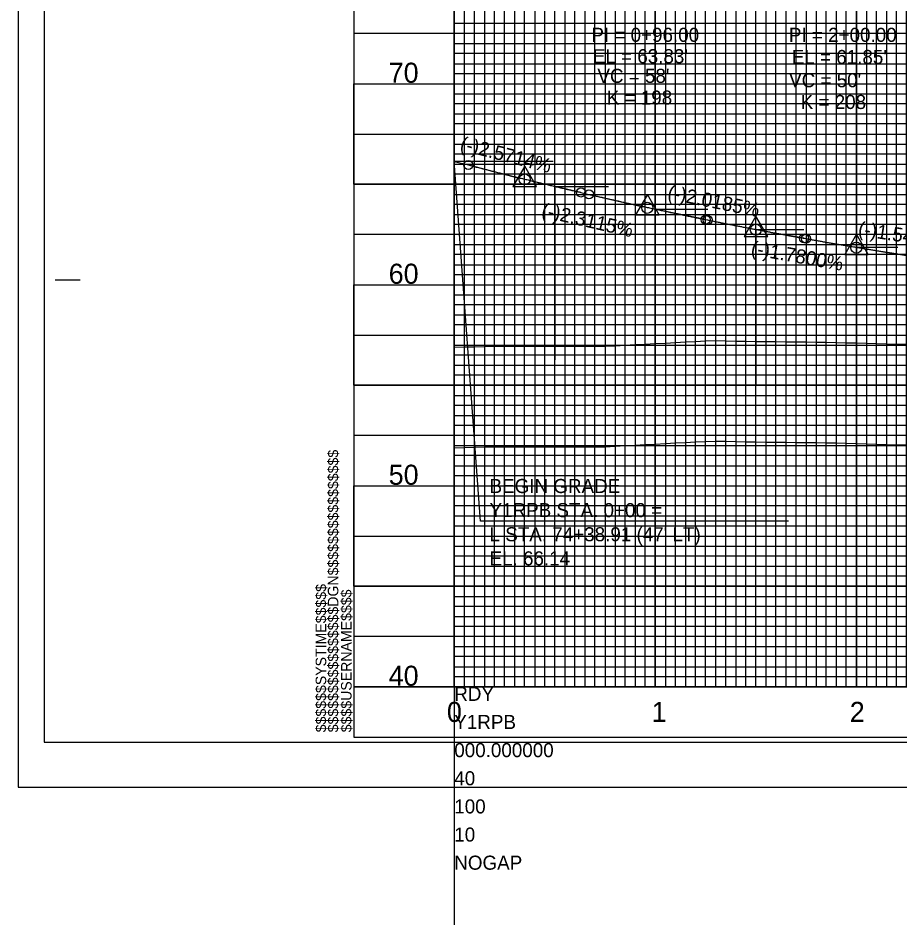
# Model space of a CAD drawing. Extents: x 2345490 to 2436403, y 465165 to 573888.
# Drawn here: x 2410678.3 to 2411117, y 549149.2 to 549596.9 of the extents above; entities that cross this region are included whole.
import ezdxf

# ---------------------------------------------------------------- set-up
doc = ezdxf.new("R2010")
doc.units = 0
for name, color, linetype in [('Old_Level_1', 7, 'Continuous'), ('Old_Level_18', 7, 'Continuous'), ('Old_Level_2', 7, 'Continuous'), ('Old_Level_40', 7, 'Continuous'), ('Old_Level_41', 7, 'Continuous'), ('Old_Level_42', 7, 'Continuous'), ('Old_Level_43', 7, 'Continuous'), ('Old_Level_50', 7, 'Continuous'), ('Old_Level_51', 7, 'Continuous'), ('Old_Level_52', 7, 'Continuous'), ('Old_Level_57', 7, 'Continuous'), ('Old_Level_63', 7, 'Continuous')]:
    doc.layers.add(name, color=color, linetype=linetype)

msp = doc.modelspace()

# ---------------------------------------------------------------- linework, layer by layer
at = {"layer": 'Old_Level_1'}
msp.add_lwpolyline([(2410895.325, 549383.12725), (2410900.325, 549383.25075), (2410905.325, 549383.37425), (2410910.325, 549383.498), (2410915.325, 549383.5625), (2410920.325, 549383.567), (2410925.325, 549383.57175), (2410930.325, 549383.5765), (2410935.325, 549383.581), (2410940.325, 549383.58575), (2410945.325, 549383.5905), (2410950.325, 549383.59525), (2410955.325, 549383.6), (2410960.325, 549383.6005), (2410965.325, 549383.59725), (2410970.325, 549383.6045), (2410975.325, 549383.87725), (2410980.325, 549384.14525), (2410985.325, 549384.4105), (2410990.325, 549384.676), (2410995.325, 549384.94125), (2411000.325, 549385.20675), (2411005.325, 549385.4755), (2411010.325, 549385.746), (2411015.325, 549386.0165), (2411020.325, 549386.287), (2411025.325, 549386.44175), (2411030.325, 549386.36825), (2411035.325, 549386.182), (2411040.325, 549386.08225), (2411045.325, 549386.022), (2411050.325, 549385.962), (2411055.325, 549385.902), (2411060.325, 549385.842), (2411065.325, 549385.782), (2411070.325, 549385.72225), (2411075.325, 549385.6625), (2411080.325, 549385.60275), (2411085.325, 549385.52625), (2411090.325, 549385.37675), (2411095.325, 549385.2275), (2411100.325, 549385.07825), (2411105.325, 549384.929), (2411110.325, 549384.77975), (2411115.325, 549384.6305), (2411120.325, 549384.5995)], dxfattribs=at)
at = {"layer": 'Old_Level_18'}
msp.add_line((2410845.325, 549239.1715), (2410845.325, 549239.1715), dxfattribs=at)
msp.add_line((2410845.325, 549239.1715), (2410845.325, 549239.1715), dxfattribs=at)
msp.add_lwpolyline([(2412345.325, 550289.1715), (2410845.325, 550289.1715), (2410845.325, 549239.1715), (2412345.325, 549239.1715)], close=True, dxfattribs=at)
at = {"layer": 'Old_Level_2'}
for p, q in [((2410908.37775, 549346.6535), (2410895.325, 549525.6215)), ((2410895.325, 549525.5715), (2410902.325, 549523.7715)), ((2410902.325, 549523.7715), (2410927.66175, 549517.25625)), ((2410958.325, 549510.09925), (2410933.0045, 549515.952)), ((2410958.325, 549510.09925), (2410962.325, 549509.17475)), ((2410962.325, 549509.17475), (2410988.64575, 549503.09075)), ((2411020.325, 549496.61775), (2410994.02075, 549501.92725)), ((2411020.325, 549496.61775), (2411021.325, 549496.41575)), ((2411021.325, 549496.41575), (2411042.6295, 549492.1155)), ((2411069.325, 549487.2995), (2411048.0325, 549491.0895)), ((2411069.325, 549487.2995), (2411070.325, 549487.1215)), ((2411070.325, 549487.1215), (2411092.61775, 549483.15325)), ((2411120.325, 549478.8215), (2411098.043, 549482.25275)), ((2411061.54825, 549346.6535), (2410908.37775, 549346.6535))]:
    msp.add_line(p, q, dxfattribs=at)
for points in [[(2410924.51925, 549513.1205), (2410936.26175, 549513.1205), (2410930.39075, 549523.24625)], [(2410985.51925, 549499.0205), (2410997.26175, 549499.0205), (2410991.39075, 549509.14625)], [(2411039.51925, 549488.1205), (2411051.26175, 549488.1205), (2411045.39075, 549498.24625)], [(2411089.51925, 549479.2205), (2411101.26175, 549479.2205), (2411095.39075, 549489.34625)]]:
    msp.add_lwpolyline(points, close=True, dxfattribs=at)
for centre, radius in [((2410902.325, 549523.7715), 2.25), ((2410930.325, 549516.5715), 2.75), ((2410958.325, 549510.09925), 2.25), ((2410962.325, 549509.17475), 2.25), ((2410991.325, 549502.4715), 2.75), ((2410991.325, 549502.4715), 2.75), ((2411020.325, 549496.61775), 2.25), ((2411021.325, 549496.41575), 2.25), ((2411045.325, 549491.5715), 2.75), ((2411045.325, 549491.5715), 2.75), ((2411069.325, 549487.2995), 2.25), ((2411070.325, 549487.1215), 2.25), ((2411095.325, 549482.6715), 2.75), ((2411095.325, 549482.6715), 2.75)]:
    msp.add_circle(centre, radius, dxfattribs=at)
for points in [[(2410902.325, 549523.7715), (2410903.445, 549523.48375), (2410904.565, 549523.1965), (2410905.685, 549522.91), (2410906.805, 549522.624), (2410907.925, 549522.33875), (2410909.045, 549522.05375), (2410910.165, 549521.76975), (2410911.285, 549521.486), (2410912.405, 549521.203), (2410913.525, 549520.9205), (2410914.645, 549520.6385), (2410915.765, 549520.35725), (2410916.885, 549520.0765), (2410918.005, 549519.7965), (2410919.125, 549519.517), (2410920.245, 549519.238), (2410921.365, 549518.9595), (2410922.485, 549518.68175), (2410923.605, 549518.4045), (2410924.725, 549518.12775), (2410925.845, 549517.85175), (2410926.965, 549517.57625), (2410928.085, 549517.3015), (2410929.205, 549517.027), (2410930.325, 549516.75325), (2410931.445, 549516.48025), (2410932.565, 549516.2075), (2410933.685, 549515.93575), (2410934.805, 549515.66425), (2410935.925, 549515.3935), (2410937.045, 549515.12325), (2410938.165, 549514.8535), (2410939.285, 549514.5845), (2410940.405, 549514.316), (2410941.525, 549514.048), (2410942.645, 549513.78075), (2410943.765, 549513.514), (2410944.885, 549513.24775), (2410946.005, 549512.98225), (2410947.125, 549512.71725), (2410948.245, 549512.45275), (2410949.365, 549512.189), (2410950.485, 549511.92575), (2410951.605, 549511.663), (2410952.725, 549511.401), (2410953.845, 549511.1395), (2410954.965, 549510.8785), (2410956.085, 549510.61825), (2410957.205, 549510.3585), (2410958.325, 549510.09925)], [(2410962.325, 549509.17475), (2410963.485, 549508.90675), (2410964.645, 549508.63975), (2410965.805, 549508.37325), (2410966.965, 549508.1075), (2410968.125, 549507.8425), (2410969.285, 549507.578), (2410970.445, 549507.3145), (2410971.605, 549507.05125), (2410972.765, 549506.789), (2410973.925, 549506.52725), (2410975.085, 549506.26625), (2410976.245, 549506.006), (2410977.405, 549505.7465), (2410978.565, 549505.4875), (2410979.725, 549505.22925), (2410980.885, 549504.9715), (2410982.045, 549504.71475), (2410983.205, 549504.4585), (2410984.365, 549504.20275), (2410985.525, 549503.948), (2410986.685, 549503.69375), (2410987.845, 549503.44025), (2410989.005, 549503.1875), (2410990.165, 549502.93525), (2410991.325, 549502.68375), (2410992.485, 549502.433), (2410993.645, 549502.18275), (2410994.805, 549501.9335), (2410995.965, 549501.68475), (2410997.125, 549501.4365), (2410998.285, 549501.18925), (2410999.445, 549500.9425), (2411000.605, 549500.6965), (2411001.765, 549500.451), (2411002.925, 549500.20625), (2411004.085, 549499.96225), (2411005.245, 549499.719), (2411006.405, 549499.4765), (2411007.565, 549499.2345), (2411008.725, 549498.99325), (2411009.885, 549498.7525), (2411011.045, 549498.5125), (2411012.205, 549498.27325), (2411013.365, 549498.03475), (2411014.525, 549497.797), (2411015.685, 549497.55975), (2411016.845, 549497.32325), (2411018.005, 549497.08725), (2411019.165, 549496.85225), (2411020.325, 549496.61775)], [(2411021.325, 549496.41575), (2411022.285, 549496.22225), (2411023.245, 549496.02925), (2411024.205, 549495.8365), (2411025.165, 549495.64425), (2411026.125, 549495.45275), (2411027.085, 549495.2615), (2411028.045, 549495.0705), (2411029.005, 549494.88025), (2411029.965, 549494.69025), (2411030.925, 549494.501), (2411031.885, 549494.312), (2411032.845, 549494.1235), (2411033.805, 549493.9355), (2411034.765, 549493.74775), (2411035.725, 549493.56075), (2411036.685, 549493.374), (2411037.645, 549493.18775), (2411038.605, 549493.002), (2411039.565, 549492.81675), (2411040.525, 549492.63175), (2411041.485, 549492.4475), (2411042.445, 549492.2635), (2411043.405, 549492.08), (2411044.365, 549491.897), (2411045.325, 549491.7145), (2411046.285, 549491.5325), (2411047.245, 549491.35075), (2411048.205, 549491.1695), (2411049.165, 549490.98875), (2411050.125, 549490.8085), (2411051.085, 549490.62875), (2411052.045, 549490.4495), (2411053.005, 549490.2705), (2411053.965, 549490.092), (2411054.925, 549489.914), (2411055.885, 549489.7365), (2411056.845, 549489.5595), (2411057.805, 549489.383), (2411058.765, 549489.20675), (2411059.725, 549489.031), (2411060.685, 549488.85575), (2411061.645, 549488.681), (2411062.605, 549488.50675), (2411063.565, 549488.333), (2411064.525, 549488.1595), (2411065.485, 549487.9865), (2411066.445, 549487.814), (2411067.405, 549487.642), (2411068.365, 549487.4705), (2411069.325, 549487.2995)], [(2411070.325, 549487.1215), (2411071.325, 549486.9435), (2411072.325, 549486.76625), (2411073.325, 549486.5895), (2411074.325, 549486.41325), (2411075.325, 549486.2375), (2411076.325, 549486.062), (2411077.325, 549485.88725), (2411078.325, 549485.71275), (2411079.325, 549485.53875), (2411080.325, 549485.3655), (2411081.325, 549485.1925), (2411082.325, 549485.02), (2411083.325, 549484.848), (2411084.325, 549484.6765), (2411085.325, 549484.5055), (2411086.325, 549484.33475), (2411087.325, 549484.16475), (2411088.325, 549483.99525), (2411089.325, 549483.826), (2411090.325, 549483.6575), (2411091.325, 549483.48925), (2411092.325, 549483.3215), (2411093.325, 549483.15425), (2411094.325, 549482.9875), (2411095.325, 549482.8215), (2411096.325, 549482.6555), (2411097.325, 549482.49025), (2411098.325, 549482.3255), (2411099.325, 549482.16125), (2411100.325, 549481.9975), (2411101.325, 549481.834), (2411102.325, 549481.67125), (2411103.325, 549481.50875), (2411104.325, 549481.34675), (2411105.325, 549481.1855), (2411106.325, 549481.0245), (2411107.325, 549480.864), (2411108.325, 549480.704), (2411109.325, 549480.5445), (2411110.325, 549480.3855), (2411111.325, 549480.22675), (2411112.325, 549480.06875), (2411113.325, 549479.91125), (2411114.325, 549479.754), (2411115.325, 549479.5975), (2411116.325, 549479.44125), (2411117.325, 549479.2855), (2411118.325, 549479.13025), (2411119.325, 549478.9755), (2411120.325, 549478.8215)]]:
    msp.add_spline(points, degree=3, dxfattribs=at)
at = {"layer": 'Old_Level_40'}
msp.add_line((2410845.325, 549239.1715), (2410845.325, 549239.1715), dxfattribs=at)
msp.add_line((2410845.325, 549239.1715), (2410845.325, 549239.1715), dxfattribs=at)
msp.add_line((2410845.325, 549239.1715), (2410845.325, 549239.1715), dxfattribs=at)
msp.add_line((2410845.325, 549239.1715), (2410845.325, 549239.1715), dxfattribs=at)
at = {"layer": 'Old_Level_41'}
for p, q in [((2410696.825, 549466.6715), (2410709.325, 549466.6715)), ((2412345.325, 549264.1715), (2410845.325, 549264.1715))]:
    msp.add_line(p, q, dxfattribs=at)
for points in [[(2410845.325, 550289.1715), (2410895.325, 550289.1715), (2410895.325, 549264.1715), (2410945.325, 549264.1715), (2410945.325, 550289.1715), (2410995.325, 550289.1715), (2410995.325, 549264.1715), (2411045.325, 549264.1715), (2411045.325, 550289.1715), (2411095.325, 550289.1715), (2411095.325, 549264.1715), (2411145.325, 549264.1715), (2411145.325, 550289.1715), (2411195.325, 550289.1715), (2411195.325, 549264.1715), (2411245.325, 549264.1715), (2411245.325, 550289.1715), (2411295.325, 550289.1715), (2411295.325, 549264.1715), (2411345.325, 549264.1715), (2411345.325, 550289.1715), (2411395.325, 550289.1715)], [(2410920.325, 549264.1715), (2410920.325, 550289.1715), (2410970.325, 550289.1715), (2410970.325, 549264.1715), (2411020.325, 549264.1715), (2411020.325, 550289.1715), (2411070.325, 550289.1715), (2411070.325, 549264.1715), (2411120.325, 549264.1715), (2411120.325, 550289.1715), (2411170.325, 550289.1715), (2411170.325, 549264.1715), (2411220.325, 549264.1715), (2411220.325, 550289.1715), (2411270.325, 550289.1715), (2411270.325, 549264.1715), (2411320.325, 549264.1715), (2411320.325, 550289.1715), (2411370.325, 550289.1715)], [(2412345.325, 549589.1715), (2410845.325, 549589.1715), (2410845.325, 549539.1715), (2412345.325, 549539.1715)], [(2412345.325, 549514.1715), (2410845.325, 549514.1715), (2410845.325, 549564.1715), (2412345.325, 549564.1715)], [(2412345.325, 549489.1715), (2410845.325, 549489.1715), (2410845.325, 549439.1715), (2412345.325, 549439.1715)], [(2412345.325, 549389.1715), (2410845.325, 549389.1715), (2410845.325, 549339.1715), (2412345.325, 549339.1715)], [(2412345.325, 549314.1715), (2410845.325, 549314.1715), (2410845.325, 549364.1715), (2412345.325, 549364.1715)], [(2412345.325, 549289.1715), (2410845.325, 549289.1715)], [(2410882.825, 549239.1715), (2410882.825, 549239.1715)]]:
    msp.add_lwpolyline(points, dxfattribs=at)
at = {"layer": 'Old_Level_42'}
msp.add_lwpolyline([(2412345.325, 549414.1715), (2410845.325, 549414.1715), (2410845.325, 549464.1715), (2412345.325, 549464.1715)], dxfattribs=at)
at = {"layer": 'Old_Level_43'}
for points in [[(2410900.325, 550289.1715), (2410900.325, 549264.1715), (2410905.325, 549264.1715), (2410905.325, 550289.1715)], [(2410910.325, 550289.1715), (2410910.325, 549264.1715), (2410915.325, 549264.1715), (2410915.325, 550289.1715)], [(2410925.325, 550289.1715), (2410925.325, 549264.1715), (2410930.325, 549264.1715), (2410930.325, 550289.1715)], [(2410935.325, 550289.1715), (2410935.325, 549264.1715), (2410940.325, 549264.1715), (2410940.325, 550289.1715)], [(2410950.325, 550289.1715), (2410950.325, 549264.1715), (2410955.325, 549264.1715), (2410955.325, 550289.1715)], [(2410960.325, 550289.1715), (2410960.325, 549264.1715), (2410965.325, 549264.1715), (2410965.325, 550289.1715)], [(2410975.325, 550289.1715), (2410975.325, 549264.1715), (2410980.325, 549264.1715), (2410980.325, 550289.1715)], [(2410985.325, 550289.1715), (2410985.325, 549264.1715), (2410990.325, 549264.1715), (2410990.325, 550289.1715)], [(2411000.325, 550289.1715), (2411000.325, 549264.1715), (2411005.325, 549264.1715), (2411005.325, 550289.1715)], [(2411010.325, 550289.1715), (2411010.325, 549264.1715), (2411015.325, 549264.1715), (2411015.325, 550289.1715)], [(2411025.325, 550289.1715), (2411025.325, 549264.1715), (2411030.325, 549264.1715), (2411030.325, 550289.1715)], [(2411035.325, 550289.1715), (2411035.325, 549264.1715), (2411040.325, 549264.1715), (2411040.325, 550289.1715)], [(2411050.325, 550289.1715), (2411050.325, 549264.1715), (2411055.325, 549264.1715), (2411055.325, 550289.1715)], [(2411060.325, 549264.1715), (2411065.325, 549264.1715), (2411065.325, 550289.1715)], [(2411060.325, 550289.1715), (2411060.325, 549264.1715)], [(2411075.325, 550289.1715), (2411075.325, 549264.1715), (2411080.325, 549264.1715), (2411080.325, 550289.1715)], [(2411085.325, 550289.1715), (2411085.325, 549264.1715), (2411090.325, 549264.1715), (2411090.325, 550289.1715)], [(2411100.325, 550289.1715), (2411100.325, 549264.1715), (2411105.325, 549264.1715), (2411105.325, 550289.1715)], [(2411110.325, 550289.1715), (2411110.325, 549264.1715), (2411115.325, 549264.1715), (2411115.325, 550289.1715)], [(2412295.325, 549594.1715), (2410895.325, 549594.1715), (2410895.325, 549584.1715), (2412295.325, 549584.1715)], [(2412295.325, 549579.1715), (2410895.325, 549579.1715), (2410895.325, 549574.1715), (2412295.325, 549574.1715)], [(2412295.325, 549569.1715), (2410895.325, 549569.1715), (2410895.325, 549559.1715), (2412295.325, 549559.1715)], [(2412295.325, 549554.1715), (2410895.325, 549554.1715), (2410895.325, 549549.1715), (2412295.325, 549549.1715)], [(2412295.325, 549544.1715), (2410895.325, 549544.1715), (2410895.325, 549534.1715), (2412295.325, 549534.1715)], [(2412295.325, 549529.1715), (2410895.325, 549529.1715), (2410895.325, 549524.1715), (2412295.325, 549524.1715)], [(2412295.325, 549519.1715), (2410895.325, 549519.1715), (2410895.325, 549509.1715), (2412295.325, 549509.1715)], [(2412295.325, 549504.1715), (2410895.325, 549504.1715), (2410895.325, 549499.1715), (2412295.325, 549499.1715)], [(2412295.325, 549494.1715), (2410895.325, 549494.1715), (2410895.325, 549484.1715), (2412295.325, 549484.1715)], [(2412295.325, 549479.1715), (2410895.325, 549479.1715), (2410895.325, 549474.1715), (2412295.325, 549474.1715)], [(2412295.325, 549469.1715), (2410895.325, 549469.1715)], [(2410895.325, 549459.1715), (2412295.325, 549459.1715)], [(2412295.325, 549454.1715), (2410895.325, 549454.1715), (2410895.325, 549449.1715), (2412295.325, 549449.1715)], [(2412295.325, 549444.1715), (2410895.325, 549444.1715)], [(2410895.325, 549434.1715), (2412295.325, 549434.1715)], [(2412295.325, 549429.1715), (2410895.325, 549429.1715), (2410895.325, 549424.1715), (2412295.325, 549424.1715)], [(2412295.325, 549419.1715), (2410895.325, 549419.1715), (2410895.325, 549409.1715), (2412295.325, 549409.1715)], [(2412295.325, 549404.1715), (2410895.325, 549404.1715), (2410895.325, 549399.1715), (2412295.325, 549399.1715)], [(2412295.325, 549394.1715), (2410895.325, 549394.1715), (2410895.325, 549384.1715), (2412295.325, 549384.1715)], [(2412295.325, 549379.1715), (2410895.325, 549379.1715), (2410895.325, 549374.1715), (2412295.325, 549374.1715)], [(2412295.325, 549369.1715), (2410895.325, 549369.1715), (2410895.325, 549359.1715), (2412295.325, 549359.1715)], [(2412295.325, 549354.1715), (2410895.325, 549354.1715), (2410895.325, 549349.1715), (2412295.325, 549349.1715)], [(2412295.325, 549344.1715), (2410895.325, 549344.1715), (2410895.325, 549334.1715), (2412295.325, 549334.1715)], [(2412295.325, 549329.1715), (2410895.325, 549329.1715), (2410895.325, 549324.1715), (2412295.325, 549324.1715)], [(2412295.325, 549319.1715), (2410895.325, 549319.1715), (2410895.325, 549309.1715), (2412295.325, 549309.1715)], [(2412295.325, 549304.1715), (2410895.325, 549304.1715), (2410895.325, 549299.1715), (2412295.325, 549299.1715)], [(2412295.325, 549294.1715), (2410895.325, 549294.1715), (2410895.325, 549284.1715), (2412295.325, 549284.1715)], [(2412295.325, 549279.1715), (2410895.325, 549279.1715), (2410895.325, 549274.1715), (2412295.325, 549274.1715)], [(2412295.325, 549269.1715), (2410895.325, 549269.1715)]]:
    msp.add_lwpolyline(points, dxfattribs=at)
at = {"layer": 'Old_Level_50'}
msp.add_line((2410678.325, 549214.1715), (2410678.325, 549214.1715), dxfattribs=at)
msp.add_lwpolyline([(2412357.825, 550291.7215), (2410691.325, 550291.7215), (2410691.325, 549236.6215), (2412357.825, 549236.6215)], close=True, dxfattribs=at)
at = {"layer": 'Old_Level_51'}
msp.add_lwpolyline([(2412362.325, 550314.1715), (2410678.325, 550314.1715), (2410678.325, 549214.1715), (2412362.325, 549214.1715)], close=True, dxfattribs=at)
at = {"layer": 'Old_Level_52'}
msp.add_line((2410691.325, 549236.6215), (2410691.325, 549236.6215), dxfattribs=at)
at = {"layer": 'Old_Level_57'}
for p, q in [((2410895.32475, 549264.17175), (2410895.32475, 549814.17175)), ((2410995.32475, 549264.17175), (2410995.32475, 549814.17175)), ((2411095.32475, 549264.17175), (2411095.32475, 549814.17175)), ((2410845.32525, 549564.17175), (2414495.32475, 549564.17175)), ((2410845.32525, 549514.17175), (2414495.32475, 549514.17175)), ((2410845.32525, 549464.17175), (2414495.32475, 549464.17175)), ((2410845.32525, 549414.17175), (2414495.32475, 549414.17175)), ((2410845.32525, 549364.17175), (2414495.32475, 549364.17175)), ((2410845.325, 549314.17175), (2414495.32475, 549314.17175)), ((2410845.32525, 549264.17175), (2414495.32475, 549264.17175))]:
    msp.add_line(p, q, dxfattribs=at)
at = {"layer": 'Old_Level_63'}
for p, q in [((2410895.325, 549264.1715), (2410895.325, 551764.1715)), ((2410895.325, 549525.6315), (2410944.49825, 549525.6315)), ((2410895.325, 549525.6215), (2410895.325, 549459.2825)), ((2410895.325, 549525.6215), (2410944.49825, 549525.6215)), ((2410945.325, 549513.1515), (2410972.1045, 549513.1515)), ((2410945.325, 549513.1415), (2410945.325, 549426.84)), ((2410945.325, 549513.1415), (2410972.1045, 549513.1415)), ((2410995.325, 549501.8315), (2411021.461, 549501.8315)), ((2410995.325, 549501.8215), (2410995.325, 549426.84)), ((2410995.325, 549501.8215), (2411021.461, 549501.8215)), ((2411045.325, 549491.7215), (2411069.1445, 549491.7215)), ((2411045.325, 549491.7115), (2411045.325, 549414.09675)), ((2411045.325, 549491.7115), (2411069.1445, 549491.7115)), ((2411095.325, 549482.8315), (2411115.9915, 549482.8315)), ((2411095.325, 549482.8215), (2411095.325, 549409.849)), ((2411095.325, 549482.8215), (2411115.9915, 549482.8215)), ((2410895.325, 549264.1715), (2414450.7345, 549264.1715)), ((2410895.325, 549264.1715), (2410895.325, 546764.1715))]:
    msp.add_line(p, q, dxfattribs=at)
msp.add_lwpolyline([(2410895.325, 549433.12725), (2410900.325, 549433.25075), (2410905.325, 549433.37425), (2410910.325, 549433.498), (2410915.325, 549433.5625), (2410920.325, 549433.567), (2410925.325, 549433.57175), (2410930.325, 549433.5765), (2410935.325, 549433.581), (2410940.325, 549433.58575), (2410945.325, 549433.5905), (2410950.325, 549433.59525), (2410955.325, 549433.6), (2410960.325, 549433.6005), (2410965.325, 549433.59725), (2410970.325, 549433.6045), (2410975.325, 549433.87725), (2410980.325, 549434.14525), (2410985.325, 549434.4105), (2410990.325, 549434.676), (2410995.325, 549434.94125), (2411000.325, 549435.20675), (2411005.325, 549435.4755), (2411010.325, 549435.746), (2411015.325, 549436.0165), (2411020.325, 549436.287), (2411025.325, 549436.44175), (2411030.325, 549436.36825), (2411035.325, 549436.182), (2411040.325, 549436.08225), (2411045.325, 549436.022), (2411050.325, 549435.962), (2411055.325, 549435.902), (2411060.325, 549435.842), (2411065.325, 549435.782), (2411070.325, 549435.72225), (2411075.325, 549435.6625), (2411080.325, 549435.60275), (2411085.325, 549435.52625), (2411090.325, 549435.37675), (2411095.325, 549435.2275), (2411100.325, 549435.07825), (2411105.325, 549434.929), (2411110.325, 549434.77975), (2411115.325, 549434.6305), (2411120.325, 549434.5995)], dxfattribs=at)

# ---------------------------------------------------------------- texts
at = {"layer": 'Old_Level_1'}
for s, height, p in [('70', 10.000001, (2410862.7115, 549564.6715)), ('60', 10.000001, (2410862.7115, 549464.6715)), ('50', 10.000001, (2410862.7115, 549364.6715)), ('40', 10.000001, (2410862.7115, 549264.6715)), ('0', 10, (2410891.666, 549246.6715)), ('1', 10, (2410993.5055, 549246.6715)), ('2', 10, (2411092.054, 549246.6715))]:
    msp.add_text(s, height=height, dxfattribs=at).set_placement(p)
at = {"layer": 'Old_Level_2'}
for s, height, p in [('PI = 0+96.00', 7.0000005, (2410963.5175, 549585.0375)), ('PI = 2+00.00', 7.0000005, (2411061.76375, 549585.0225)), ("EL = 63.83'", 7.0000005, (2410964.23675, 549574.39025)), ("EL = 61.85'", 7.0000005, (2411063.202, 549574.0155)), ("VC = 58'", 7.000001, (2410966.5115, 549564.62775)), ("VC = 50'", 7.000001, (2411061.88075, 549562.4545)), ('K = 198', 7.000001, (2410971.1865, 549553.80675)), ('K = 208', 7.000001, (2411067.63475, 549551.63325)), ('BEGIN GRADE', 7.0000005, (2410912.865, 549360.57025)), ('Y1RPB STA. 0+00 =', 7.0000005, (2410912.865, 549348.57)), ("L STA. 74+38.91 (47' LT)", 7.0000005, (2410912.865, 549336.57)), ('EL. 66.14', 7.000001, (2410912.865, 549324.57))]:
    msp.add_text(s, height=height, dxfattribs=at).set_placement(p)
for s, rotation, p in [('(-)2.5714%', 345.5792278, (2410897.75175, 549531.3005)), ('(-)2.0185%', 348.5880806, (2411000.99325, 549506.97325)), ('(-)2.3115%', 346.9848056, (2410938.26425, 549498.16675)), ('(-)1.5400%', 351.2452278, (2411095.86575, 549488.7695)), ('(-)1.7800%', 349.9070611, (2411042.552, 549479.21575))]:
    msp.add_text(s, height=7.000001, rotation=rotation, dxfattribs=at).set_placement(p)
at = {"layer": 'Old_Level_41'}
for s, p in [('$$$$$$$$$$$$$$$$DGN$$$$$$$$$$$$$$$$', (2410837.675, 549241.534)), ('$$$$$$SYSTIME$$$$$', (2410831.625, 549241.534)), ('$$$$USERNAME$$$$', (2410844.25, 549241.5465))]:
    msp.add_text(s, height=5.25, rotation=90, dxfattribs=at).set_placement(p)
at = {"layer": 'Old_Level_63'}
for s, p in [('RDY', (2410895.325, 549257.1715)), ('Y1RPB', (2410895.325, 549243.17125)), ('000.000000', (2410895.325, 549229.17125)), ('40', (2410895.325, 549215.17125)), ('100', (2410895.325, 549201.17125)), ('10', (2410895.325, 549187.17125)), ('NOGAP', (2410895.325, 549173.17125))]:
    msp.add_text(s, height=7.000001, dxfattribs=at).set_placement(p)

doc.saveas('drawing.dxf')
